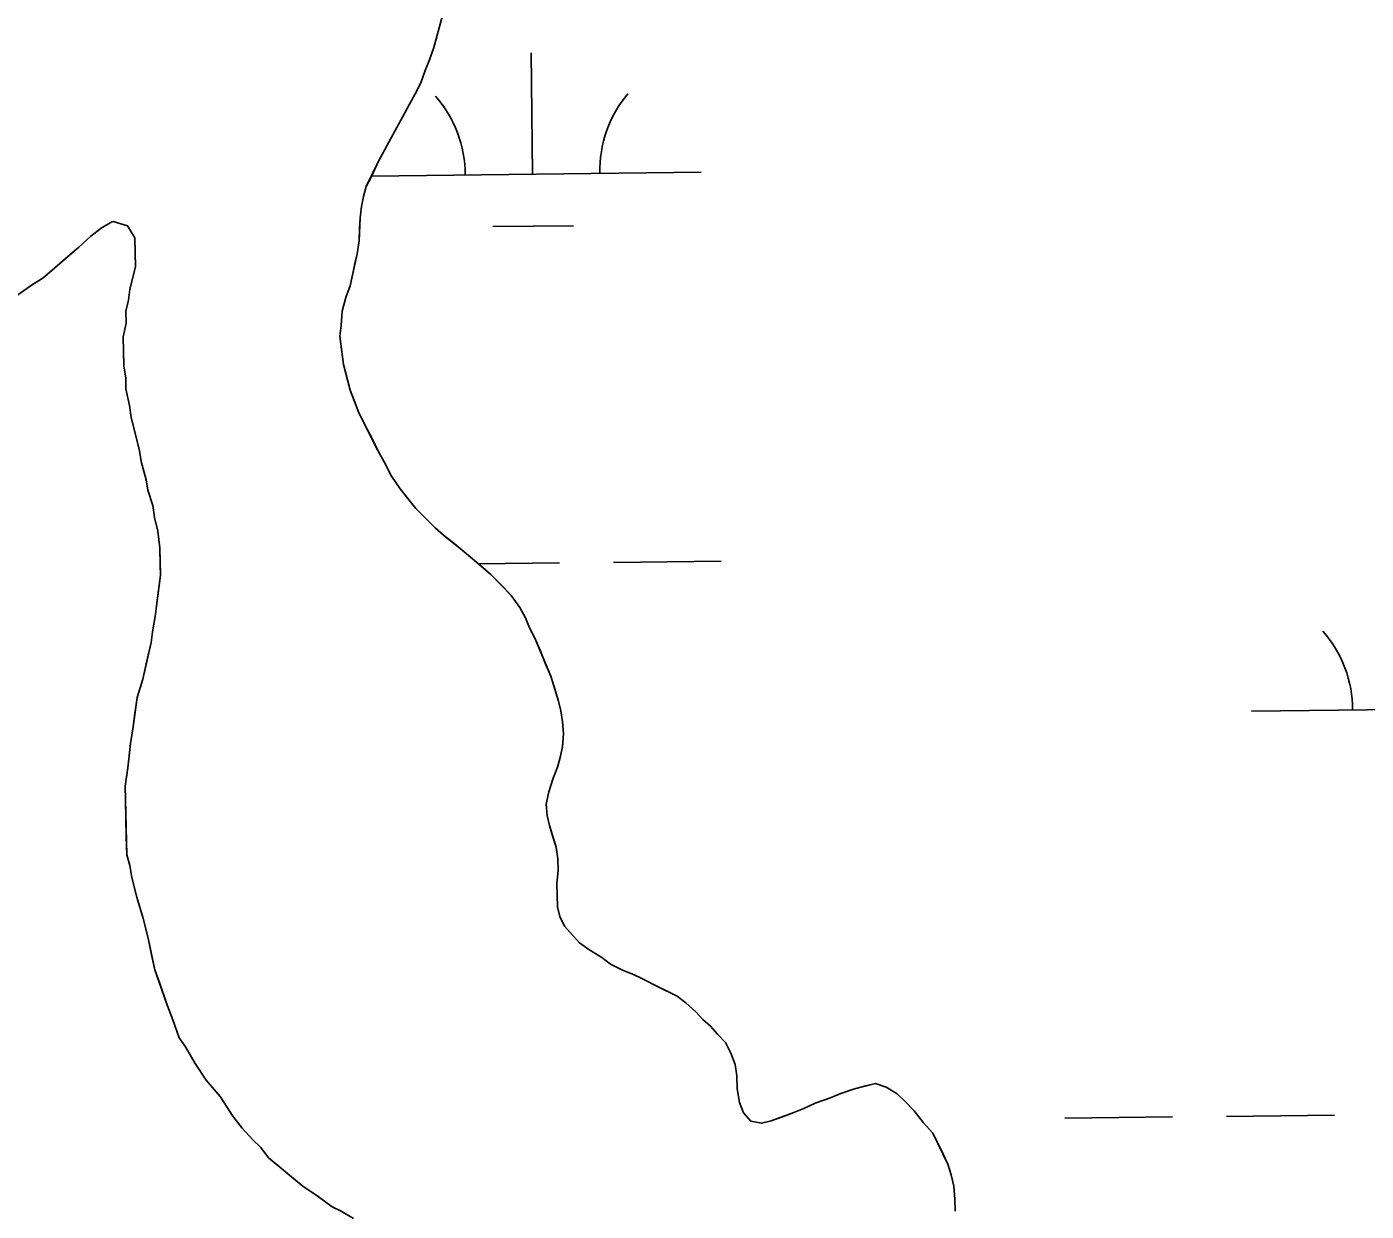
# Model space of a CAD drawing. Extents: x 3694830 to 3732949, y 415201 to 440970.
# Drawn here: x 3729544.4 to 3729941.9, y 424106.2 to 424457.5 of the extents above; entities that cross this region are included whole.
import ezdxf

# ---------------------------------------------------------------- set-up
doc = ezdxf.new("R2010")
doc.units = 0
doc.layers.add('V-TOPO-SHOR', color=7, linetype='Continuous')
doc.layers.add('V-WETL-SWMP', color=7, linetype='Continuous')

msp = doc.modelspace()

# ---------------------------------------------------------------- linework, layer by layer
at = {"layer": 'V-TOPO-SHOR'}
for points in [[(3729659.67, 424437.68), (3729661.41, 424440.87), (3729662.69, 424444.52), (3729663.98, 424447.71), (3729665.25, 424451.35), (3729666.09, 424454.53), (3729666.93, 424457.71)], [(3729682.18, 424295.05), (3729679.88, 424297.03), (3729676.66, 424299.67), (3729673.67, 424302.32), (3729670.68, 424304.74), (3729668.15, 424306.72), (3729665.62, 424308.92), (3729663.31, 424311.14), (3729659.85, 424314.68), (3729657.53, 424317.57), (3729655.21, 424320.45), (3729652.65, 424324.24), (3729650.52, 424328.49), (3729648.64, 424331.83), (3729646.99, 424335.19), (3729644.87, 424339.21), (3729642.98, 424343.01), (3729641.79, 424346.15), (3729640.36, 424349.73), (3729639.37, 424353.55), (3729638.39, 424357.37), (3729637.84, 424361.88), (3729637.31, 424365.71), (3729637.69, 424368.88), (3729638.05, 424373.18), (3729639.1, 424377.27), (3729640.38, 424380.68), (3729641.21, 424384.31), (3729641.82, 424387.26), (3729642.44, 424390.22), (3729643.03, 424394.07), (3729643.18, 424397.68), (3729643.34, 424400.85), (3729643.72, 424404.25), (3729644.34, 424407.2), (3729645.18, 424410.15), (3729646.7, 424413.12), (3729648.86, 424417.68), (3729659.67, 424437.68)], [(3729535.29, 424373.82), (3729538.1, 424375.46), (3729542.1, 424378.26), (3729546.11, 424381.05), (3729549.23, 424382.93), (3729551.9, 424385.24), (3729554.56, 424387.56), (3729557.22, 424389.87), (3729559.88, 424392.19), (3729563.43, 424395.43), (3729566.54, 424397.75), (3729569.66, 424399.62), (3729570.12, 424399.81)], [(3729641.43, 424104), (3729637.77, 424106.19), (3729635.03, 424107.48), (3729630.9, 424110.56), (3729626.32, 424113.62), (3729623.1, 424116.27), (3729619.42, 424119.35), (3729616.2, 424121.99), (3729613.88, 424125.11), (3729611.57, 424127.32), (3729608.33, 424130.86), (3729605.55, 424134.42), (3729601.81, 424140.21), (3729597.64, 424145.1), (3729594.37, 424149.99), (3729591.56, 424154.91), (3729589.7, 424157.58), (3729587.77, 424162.96), (3729585.86, 424167.89), (3729583.93, 424173.72), (3729582.49, 424177.76), (3729581.49, 424182.25), (3729580.48, 424187.2), (3729579, 424193.04), (3729577.06, 424199.33), (3729575.58, 424205.17), (3729575.06, 424208.77), (3729574.09, 424211.92), (3729573.97, 424217.34), (3729573.86, 424222.75), (3729573.74, 424228.17), (3729573.66, 424232.24), (3729574.44, 424237.67), (3729574.82, 424241.3), (3729575.19, 424244.92), (3729575.99, 424249.91), (3729576.38, 424253.08), (3729577.17, 424258.52), (3729578.86, 424263.98), (3729580.1, 424269.42), (3729581.34, 424274.87), (3729581.72, 424278.04), (3729582.53, 424282.58), (3729583.3, 424288.92), (3729584.08, 424294.81), (3729584.01, 424297.97), (3729583.91, 424302.94), (3729583.35, 424307.89), (3729582.36, 424311.94), (3729581.83, 424315.54), (3729580.38, 424320.03), (3729579.86, 424323.18), (3729578.39, 424328.57), (3729577.87, 424331.73), (3729576.89, 424335.77), (3729575.41, 424341.61), (3729574.88, 424345.22), (3729573.87, 424350.17), (3729573.8, 424353.33), (3729573.27, 424356.93), (3729573.18, 424361.44), (3729573.09, 424365.51), (3729573.91, 424369.59), (3729573.83, 424373.21), (3729574.67, 424376.39), (3729575.05, 424379.56), (3729575.88, 424383.19), (3729576.72, 424386.37), (3729576.63, 424390.43), (3729576.54, 424394.95), (3729574.33, 424398.48), (3729570.12, 424399.81)], [(3729819.92, 424106.17), (3729819.84, 424109.78), (3729819.53, 424113.61), (3729818.78, 424116.98), (3729817.81, 424120.13), (3729815.69, 424124.6), (3729813.33, 424129.29), (3729810.55, 424132.4), (3729807.76, 424135.95), (3729804.99, 424138.83), (3729802.69, 424141.04), (3729799.48, 424143.01), (3729796.3, 424144.07), (3729793.38, 424143.33), (3729789.78, 424142.35), (3729785.97, 424141.14), (3729782.61, 424139.71), (3729778.35, 424138.27), (3729774.99, 424136.61), (3729772.08, 424135.42), (3729768.72, 424134.22), (3729765.35, 424133.02), (3729762.44, 424132.28), (3729759.26, 424132.89), (3729757.17, 424135.34), (3729755.98, 424138.47), (3729755.21, 424142.52), (3729755.13, 424146.36), (3729754.61, 424149.74), (3729753.41, 424153.1), (3729751.76, 424156.23), (3729749.45, 424158.67), (3729747.37, 424161.11), (3729745.06, 424163.09), (3729742.98, 424165.3), (3729739.99, 424167.95), (3729737.46, 424169.93), (3729734.5, 424171.45), (3729731.76, 424172.75), (3729727.19, 424175.14), (3729724.45, 424176.43), (3729721.26, 424177.72), (3729717.61, 424179.45), (3729715.08, 424181.43), (3729711.19, 424183.84), (3729708.44, 424185.81), (3729706.36, 424188.03), (3729704.04, 424190.69), (3729702.62, 424193.59), (3729701.89, 424196.52), (3729701.81, 424199.9), (3729701.74, 424203.29), (3729702.11, 424207.36), (3729702.04, 424210.75), (3729701.51, 424214.13), (3729700.54, 424217.27), (3729699.57, 424220.64), (3729698.83, 424223.56), (3729698.53, 424226.94), (3729699.36, 424230.57), (3729700.63, 424234.67), (3729701.91, 424237.86), (3729702.76, 424240.81), (3729703.37, 424243.98), (3729703.74, 424247.83), (3729703.43, 424251.44), (3729702.92, 424254.59), (3729702.18, 424257.51), (3729700.96, 424261.78), (3729699.99, 424264.92), (3729698.32, 424268.73), (3729696.89, 424272.31), (3729695.23, 424276.12), (3729693.58, 424279.25), (3729692.39, 424282.16), (3729690.74, 424285.29), (3729688.18, 424288.85), (3729685.87, 424291.28), (3729682.18, 424295.05)]]:
    msp.add_lwpolyline(points, dxfattribs=at)
at = {"layer": 'V-WETL-SWMP'}
for p, q in [((3729667.76, 424460.89), (3729665.25, 424451.35)), ((3729665.25, 424451.35), (3729663.98, 424447.71)), ((3729694.53, 424413.82), (3729694.1, 424449.81)), ((3729663.98, 424447.71), (3729662.69, 424444.52)), ((3729662.69, 424444.52), (3729661.41, 424440.87)), ((3729661.41, 424440.87), (3729659.67, 424437.68)), ((3729659.67, 424437.68), (3729648.86, 424417.69)), ((3729648.86, 424417.69), (3729645.18, 424410.15)), ((3729646.69, 424413.25), (3729744.53, 424414.41)), ((3729645.18, 424410.15), (3729644.34, 424407.2)), ((3729644.34, 424407.2), (3729643.72, 424404.25)), ((3729643.72, 424404.25), (3729643.34, 424400.85)), ((3729566.54, 424397.75), (3729569.66, 424399.62)), ((3729569.66, 424399.62), (3729570.12, 424399.81)), ((3729570.12, 424399.81), (3729574.33, 424398.48)), ((3729574.33, 424398.48), (3729576.54, 424394.95)), ((3729643.34, 424400.85), (3729643.03, 424394.07)), ((3729682.72, 424398.24), (3729706.71, 424398.53)), ((3729559.88, 424392.19), (3729563.43, 424395.43)), ((3729563.43, 424395.43), (3729566.54, 424397.75)), ((3729576.54, 424394.95), (3729576.72, 424386.37)), ((3729549.23, 424382.93), (3729559.88, 424392.19)), ((3729642.44, 424390.21), (3729640.38, 424380.68)), ((3729643.03, 424394.07), (3729642.44, 424390.21)), ((3729576.72, 424386.37), (3729575.05, 424379.56)), ((3729546.11, 424381.05), (3729549.23, 424382.93)), ((3729538.1, 424375.46), (3729546.11, 424381.05)), ((3729575.05, 424379.56), (3729574.67, 424376.39)), ((3729640.38, 424380.68), (3729639.1, 424377.27)), ((3729574.67, 424376.39), (3729573.83, 424373.21)), ((3729639.1, 424377.27), (3729638.05, 424373.18)), ((3729573.83, 424373.21), (3729573.91, 424369.59)), ((3729638.05, 424373.18), (3729637.69, 424368.88)), ((3729573.91, 424369.59), (3729573.09, 424365.51)), ((3729637.69, 424368.88), (3729637.31, 424365.71)), ((3729573.09, 424365.51), (3729573.27, 424356.93)), ((3729637.31, 424365.71), (3729638.39, 424357.37)), ((3729573.27, 424356.93), (3729573.8, 424353.33)), ((3729638.39, 424357.37), (3729640.36, 424349.73)), ((3729573.8, 424353.33), (3729573.87, 424350.16)), ((3729573.87, 424350.16), (3729574.88, 424345.22)), ((3729640.36, 424349.73), (3729642.98, 424343.01)), ((3729574.88, 424345.22), (3729575.41, 424341.61)), ((3729642.98, 424343.01), (3729648.64, 424331.84)), ((3729575.41, 424341.61), (3729577.87, 424331.72)), ((3729577.87, 424331.72), (3729578.39, 424328.57)), ((3729648.64, 424331.84), (3729650.52, 424328.49)), ((3729578.39, 424328.57), (3729579.86, 424323.18)), ((3729650.52, 424328.49), (3729652.65, 424324.24)), ((3729579.86, 424323.18), (3729580.38, 424320.03)), ((3729652.65, 424324.24), (3729655.21, 424320.45)), ((3729580.38, 424320.03), (3729581.83, 424315.54)), ((3729655.21, 424320.45), (3729659.85, 424314.68)), ((3729581.83, 424315.54), (3729582.36, 424311.94)), ((3729659.85, 424314.68), (3729663.31, 424311.14)), ((3729582.36, 424311.94), (3729583.35, 424307.89)), ((3729663.31, 424311.14), (3729665.62, 424308.93)), ((3729583.35, 424307.89), (3729583.91, 424302.94)), ((3729665.62, 424308.93), (3729668.15, 424306.72)), ((3729668.15, 424306.72), (3729673.67, 424302.32)), ((3729583.91, 424302.94), (3729584.08, 424294.81)), ((3729673.67, 424302.32), (3729676.66, 424299.67)), ((3729676.66, 424299.67), (3729682.18, 424295.04)), ((3729718.5, 424298.66), (3729750.5, 424299.04)), ((3729584.08, 424294.81), (3729582.53, 424282.58)), ((3729678.43, 424298.18), (3729702.5, 424298.47)), ((3729682.18, 424295.04), (3729688.18, 424288.85)), ((3729688.18, 424288.85), (3729690.74, 424285.29)), ((3729690.74, 424285.29), (3729692.39, 424282.16)), ((3729582.53, 424282.58), (3729581.72, 424278.04)), ((3729692.39, 424282.16), (3729693.58, 424279.25)), ((3729693.58, 424279.25), (3729695.23, 424276.12)), ((3729581.34, 424274.87), (3729578.86, 424263.97)), ((3729581.72, 424278.04), (3729581.34, 424274.87)), ((3729695.23, 424276.12), (3729699.99, 424264.92)), ((3729578.86, 424263.97), (3729577.17, 424258.52)), ((3729699.99, 424264.92), (3729702.18, 424257.52)), ((3729577.17, 424258.52), (3729575.99, 424249.91)), ((3729702.18, 424257.52), (3729702.92, 424254.59)), ((3729907.88, 424254.49), (3729984.47, 424255.4)), ((3729702.92, 424254.59), (3729703.43, 424251.44)), ((3729703.43, 424251.44), (3729703.74, 424247.83)), ((3729575.99, 424249.91), (3729575.19, 424244.92)), ((3729703.74, 424247.83), (3729703.37, 424243.99)), ((3729575.19, 424244.92), (3729574.44, 424237.68)), ((3729703.37, 424243.99), (3729702.75, 424240.81)), ((3729702.75, 424240.81), (3729701.91, 424237.86)), ((3729574.44, 424237.68), (3729573.66, 424232.24)), ((3729701.91, 424237.86), (3729700.63, 424234.67)), ((3729573.66, 424232.24), (3729574.09, 424211.92)), ((3729700.63, 424234.67), (3729699.36, 424230.57)), ((3729699.36, 424230.57), (3729698.53, 424226.94)), ((3729698.53, 424226.94), (3729698.83, 424223.56)), ((3729698.83, 424223.56), (3729699.57, 424220.64)), ((3729699.57, 424220.64), (3729701.51, 424214.13)), ((3729574.09, 424211.92), (3729575.06, 424208.77)), ((3729701.51, 424214.13), (3729702.04, 424210.75)), ((3729575.06, 424208.77), (3729575.58, 424205.17)), ((3729702.11, 424207.36), (3729701.74, 424203.29)), ((3729702.04, 424210.75), (3729702.11, 424207.36)), ((3729575.58, 424205.17), (3729577.06, 424199.33)), ((3729701.74, 424203.29), (3729701.89, 424196.51)), ((3729577.06, 424199.33), (3729579, 424193.04)), ((3729701.89, 424196.51), (3729702.62, 424193.59)), ((3729579, 424193.04), (3729580.48, 424187.2)), ((3729702.62, 424193.59), (3729704.04, 424190.69)), ((3729704.04, 424190.69), (3729708.44, 424185.81)), ((3729580.48, 424187.2), (3729582.49, 424177.76)), ((3729708.44, 424185.81), (3729711.19, 424183.84)), ((3729711.19, 424183.84), (3729715.08, 424181.43)), ((3729715.08, 424181.43), (3729717.61, 424179.45)), ((3729717.61, 424179.45), (3729721.26, 424177.72)), ((3729582.49, 424177.76), (3729585.86, 424167.89)), ((3729721.26, 424177.72), (3729724.45, 424176.43)), ((3729724.45, 424176.43), (3729727.19, 424175.14)), ((3729727.19, 424175.14), (3729731.76, 424172.75)), ((3729731.76, 424172.75), (3729737.46, 424169.93)), ((3729585.86, 424167.89), (3729587.77, 424162.96)), ((3729737.46, 424169.93), (3729739.99, 424167.95)), ((3729739.99, 424167.95), (3729742.98, 424165.31)), ((3729742.98, 424165.31), (3729745.06, 424163.09)), ((3729587.77, 424162.96), (3729589.69, 424157.58)), ((3729745.06, 424163.09), (3729747.37, 424161.11)), ((3729747.37, 424161.11), (3729749.45, 424158.67)), ((3729589.69, 424157.58), (3729591.56, 424154.91)), ((3729749.45, 424158.67), (3729751.76, 424156.23)), ((3729751.76, 424156.23), (3729753.41, 424153.1)), ((3729591.56, 424154.91), (3729594.37, 424149.99)), ((3729753.41, 424153.1), (3729754.61, 424149.74)), ((3729594.37, 424149.99), (3729597.64, 424145.09)), ((3729754.61, 424149.74), (3729755.13, 424146.36)), ((3729597.64, 424145.09), (3729601.81, 424140.21)), ((3729755.13, 424146.36), (3729755.21, 424142.52)), ((3729789.78, 424142.35), (3729796.3, 424144.07)), ((3729796.3, 424144.07), (3729799.48, 424143.01)), ((3729601.81, 424140.21), (3729605.55, 424134.42)), ((3729755.21, 424142.52), (3729755.98, 424138.47)), ((3729778.35, 424138.27), (3729782.61, 424139.71)), ((3729782.61, 424139.71), (3729785.97, 424141.14)), ((3729785.97, 424141.14), (3729789.78, 424142.35)), ((3729799.48, 424143.01), (3729802.69, 424141.04)), ((3729802.69, 424141.04), (3729804.99, 424138.83)), ((3729755.98, 424138.47), (3729757.17, 424135.33)), ((3729772.08, 424135.42), (3729774.99, 424136.61)), ((3729774.99, 424136.61), (3729778.35, 424138.27)), ((3729804.99, 424138.83), (3729807.76, 424135.95)), ((3729807.76, 424135.95), (3729810.55, 424132.4)), ((3729605.55, 424134.42), (3729608.33, 424130.86)), ((3729757.17, 424135.33), (3729759.26, 424132.89)), ((3729759.26, 424132.89), (3729762.43, 424132.28)), ((3729762.43, 424132.28), (3729765.35, 424133.02)), ((3729765.35, 424133.02), (3729772.08, 424135.42)), ((3729810.55, 424132.4), (3729813.33, 424129.29)), ((3729852.47, 424133.75), (3729884.47, 424134.13)), ((3729900.47, 424134.32), (3729932.47, 424134.7)), ((3729608.33, 424130.86), (3729611.57, 424127.32)), ((3729813.33, 424129.29), (3729817.81, 424120.13)), ((3729611.57, 424127.32), (3729613.88, 424125.11)), ((3729613.88, 424125.11), (3729616.2, 424121.99)), ((3729616.2, 424121.99), (3729626.32, 424113.62)), ((3729817.81, 424120.13), (3729818.78, 424116.98)), ((3729818.78, 424116.98), (3729819.53, 424113.61)), ((3729626.32, 424113.62), (3729630.9, 424110.56)), ((3729819.53, 424113.61), (3729819.84, 424109.78)), ((3729630.9, 424110.56), (3729635.03, 424107.48)), ((3729819.84, 424109.78), (3729819.92, 424106.17)), ((3729635.03, 424107.48), (3729637.77, 424106.18))]:
    msp.add_line(p, q, dxfattribs=at)
for centre, start, end in [((3729639.29, 424413.63), 359.9115, 41.4552), ((3729749.76, 424414.95), 139.9115, 181.4552), ((3729902.63, 424254.9), 359.9115, 41.4552)]:
    msp.add_arc(centre, 35.25, start, end, dxfattribs=at)

doc.saveas('drawing.dxf')
